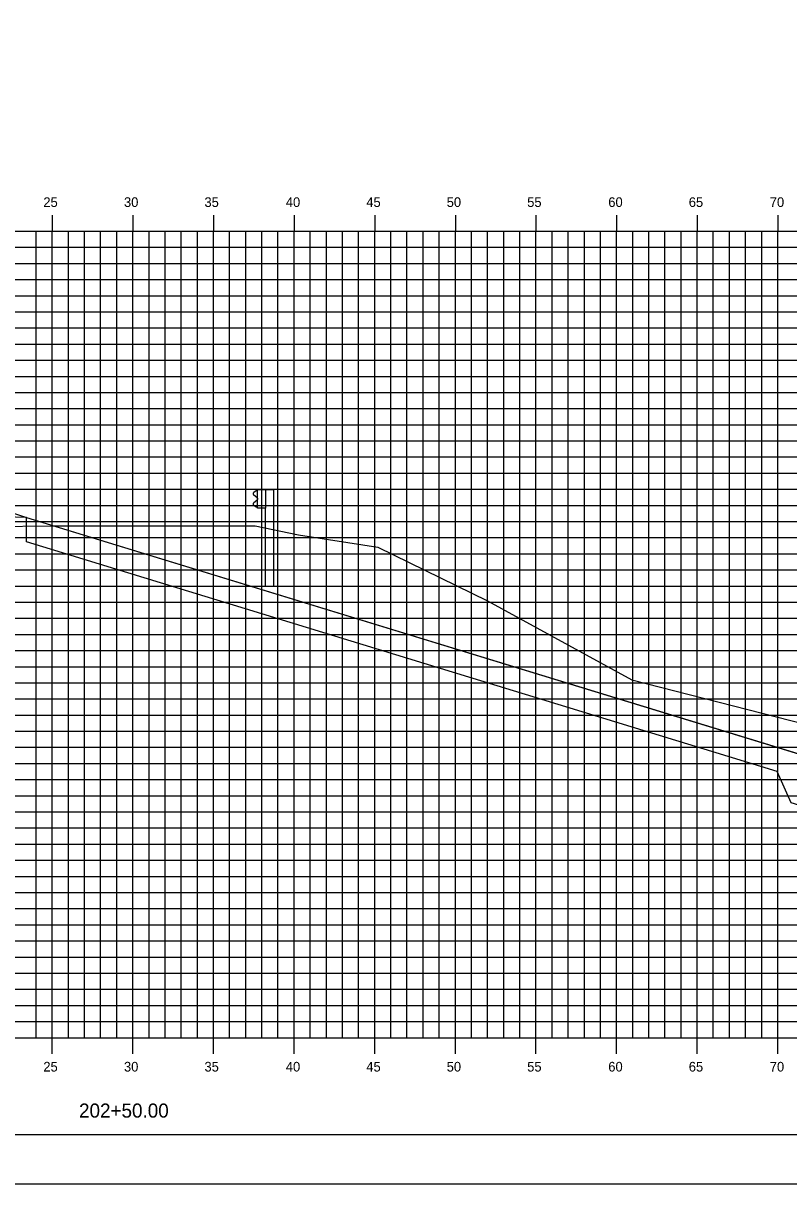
# Model space of a CAD drawing. Extents: x 850598 to 870284, y 366541 to 366651.
# Drawn here: x 866418.8 to 866466.3, y 366541.2 to 366613.1 of the extents above; entities that cross this region are included whole.
import ezdxf

# ---------------------------------------------------------------- set-up
doc = ezdxf.new("R2010")
doc.units = 0
for name, color, linetype in [('BORDER', 7, 'Continuous'), ('D_Drainage_RipRap', 7, 'Continuous'), ('D_Roadway_Centerline', 7, 'Continuous'), ('D_Roadway_SlopeLines', 7, 'Continuous'), ('D_Roadway_SubGrade', 7, 'Continuous'), ('H_V ANNOTATION', 7, 'Continuous'), ('MAJOR', 7, 'Continuous'), ('MINOR', 7, 'Continuous'), ('PLOT BOUNDARY', 7, 'Continuous'), ('S_Guardrail_Beam', 7, 'Continuous'), ('S_Roadway_Centerline', 7, 'Continuous')]:
    doc.layers.add(name, color=color, linetype=linetype)

msp = doc.modelspace()

# ---------------------------------------------------------------- linework, layer by layer
at = {"layer": 'BORDER'}
msp.add_line((866350.612, 366544.225), (866510.612, 366544.225), dxfattribs=at)
at = {"layer": 'D_Drainage_RipRap'}
msp.add_lwpolyline([(866465.574, 366568.225), (866475.332, 366565.241), (866485.194, 366562.225), (866482.194, 366559.225), (866479.194, 366559.225), (866476.194, 366561.791), (866466.436, 366564.775), (866465.574, 366566.725), (866419.007, 366580.966), (866419.007, 366582.466)], close=True, dxfattribs=at)
at = {"layer": 'D_Roadway_Centerline'}
msp.add_lwpolyline([(866355.612, 366590.725), (866374.566, 366584.406), (866377.612, 366581.678), (866378.066, 366584.196), (866378.157, 366584.198), (866378.235, 366584.152), (866378.605, 366583.765), (866378.612, 366583.598), (866384.612, 366583.958), (866395.612, 366584.398), (866406.612, 366584.838), (866410.612, 366584.678), (866412.612, 366584.598), (866419.007, 366582.466), (866465.574, 366568.225), (866475.332, 366565.241), (866485.194, 366562.225), (866489.194, 366562.225)], dxfattribs=at)
at = {"layer": 'D_Roadway_SlopeLines'}
msp.add_lwpolyline([(866419.007, 366582.466), (866485.194, 366562.225), (866485.194, 366562.225)], dxfattribs=at)
at = {"layer": 'D_Roadway_SubGrade'}
msp.add_lwpolyline([(866406.612, 366584.338), (866407.612, 366584.298), (866407.612, 366584.548), (866412.612, 366584.348), (866412.612, 366584.598), (866419.007, 366582.466), (866406.612, 366582.838)], close=True, dxfattribs=at)
at = {"layer": 'MAJOR'}
for p, q in [((866420.612, 366601.227), (866420.612, 366600.225)), ((866420.612, 366601.227), (866420.612, 366600.225)), ((866425.612, 366601.227), (866425.612, 366600.225)), ((866425.612, 366601.227), (866425.612, 366600.225)), ((866430.612, 366601.227), (866430.612, 366600.225)), ((866430.612, 366601.227), (866430.612, 366600.225)), ((866435.612, 366601.227), (866435.612, 366600.225)), ((866435.612, 366601.227), (866435.612, 366600.225)), ((866440.612, 366601.227), (866440.612, 366600.225)), ((866440.612, 366601.227), (866440.612, 366600.225)), ((866445.612, 366601.227), (866445.612, 366600.225)), ((866445.612, 366601.227), (866445.612, 366600.225)), ((866450.612, 366601.227), (866450.612, 366600.225)), ((866450.612, 366601.227), (866450.612, 366600.225)), ((866455.612, 366601.227), (866455.612, 366600.225)), ((866455.612, 366601.227), (866455.612, 366600.225)), ((866460.612, 366601.227), (866460.612, 366600.225)), ((866460.612, 366601.227), (866460.612, 366600.225)), ((866465.612, 366601.227), (866465.612, 366600.225)), ((866465.612, 366601.227), (866465.612, 366600.225)), ((866355.612, 366600.225), (866495.612, 366600.225)), ((866355.612, 366600.225), (866495.612, 366600.225)), ((866355.612, 366600.225), (866495.612, 366600.225)), ((866355.612, 366600.225), (866495.612, 366600.225)), ((866420.612, 366550.225), (866420.612, 366600.225)), ((866420.612, 366550.225), (866420.612, 366600.225)), ((866425.612, 366550.225), (866425.612, 366600.225)), ((866425.612, 366550.225), (866425.612, 366600.225)), ((866430.612, 366550.225), (866430.612, 366600.225)), ((866430.612, 366550.225), (866430.612, 366600.225)), ((866435.612, 366550.225), (866435.612, 366600.225)), ((866435.612, 366550.225), (866435.612, 366600.225)), ((866440.612, 366550.225), (866440.612, 366600.225)), ((866440.612, 366550.225), (866440.612, 366600.225)), ((866445.612, 366550.225), (866445.612, 366600.225)), ((866445.612, 366550.225), (866445.612, 366600.225)), ((866450.612, 366550.225), (866450.612, 366600.225)), ((866450.612, 366550.225), (866450.612, 366600.225)), ((866455.612, 366550.225), (866455.612, 366600.225)), ((866455.612, 366550.225), (866455.612, 366600.225)), ((866460.612, 366550.225), (866460.612, 366600.225)), ((866460.612, 366550.225), (866460.612, 366600.225)), ((866465.612, 366550.225), (866465.612, 366600.225)), ((866465.612, 366550.225), (866465.612, 366600.225)), ((866355.612, 366595.225), (866495.612, 366595.225)), ((866355.612, 366595.225), (866495.612, 366595.225)), ((866355.612, 366590.225), (866495.612, 366590.225)), ((866355.612, 366590.225), (866495.612, 366590.225)), ((866355.612, 366585.225), (866495.612, 366585.225)), ((866355.612, 366585.225), (866495.612, 366585.225)), ((866355.612, 366580.225), (866495.612, 366580.225)), ((866355.612, 366580.225), (866495.612, 366580.225)), ((866355.612, 366575.225), (866495.612, 366575.225)), ((866355.612, 366575.225), (866495.612, 366575.225)), ((866355.612, 366570.225), (866495.612, 366570.225)), ((866355.612, 366570.225), (866495.612, 366570.225)), ((866355.612, 366565.225), (866495.612, 366565.225)), ((866355.612, 366565.225), (866495.612, 366565.225)), ((866355.612, 366560.225), (866495.612, 366560.225)), ((866355.612, 366560.225), (866495.612, 366560.225)), ((866355.612, 366555.225), (866495.612, 366555.225)), ((866355.612, 366555.225), (866495.612, 366555.225)), ((866355.612, 366550.225), (866495.612, 366550.225)), ((866355.612, 366550.225), (866495.612, 366550.225)), ((866355.612, 366550.225), (866495.612, 366550.225)), ((866355.612, 366550.225), (866495.612, 366550.225)), ((866420.612, 366549.223), (866420.612, 366550.225)), ((866420.612, 366549.223), (866420.612, 366550.225)), ((866425.612, 366549.223), (866425.612, 366550.225)), ((866425.612, 366549.223), (866425.612, 366550.225)), ((866430.612, 366549.223), (866430.612, 366550.225)), ((866430.612, 366549.223), (866430.612, 366550.225)), ((866435.612, 366549.223), (866435.612, 366550.225)), ((866435.612, 366549.223), (866435.612, 366550.225)), ((866440.612, 366549.223), (866440.612, 366550.225)), ((866440.612, 366549.223), (866440.612, 366550.225)), ((866445.612, 366549.223), (866445.612, 366550.225)), ((866445.612, 366549.223), (866445.612, 366550.225)), ((866450.612, 366549.223), (866450.612, 366550.225)), ((866450.612, 366549.223), (866450.612, 366550.225)), ((866455.612, 366549.223), (866455.612, 366550.225)), ((866455.612, 366549.223), (866455.612, 366550.225)), ((866460.612, 366549.223), (866460.612, 366550.225)), ((866460.612, 366549.223), (866460.612, 366550.225)), ((866465.612, 366549.223), (866465.612, 366550.225)), ((866465.612, 366549.223), (866465.612, 366550.225))]:
    msp.add_line(p, q, dxfattribs=at)
at = {"layer": 'MINOR'}
for p, q in [((866419.612, 366550.225), (866419.612, 366600.225)), ((866419.612, 366550.225), (866419.612, 366600.225)), ((866421.612, 366550.225), (866421.612, 366600.225)), ((866421.612, 366550.225), (866421.612, 366600.225)), ((866422.612, 366550.225), (866422.612, 366600.225)), ((866422.612, 366550.225), (866422.612, 366600.225)), ((866423.612, 366550.225), (866423.612, 366600.225)), ((866423.612, 366550.225), (866423.612, 366600.225)), ((866424.612, 366550.225), (866424.612, 366600.225)), ((866424.612, 366550.225), (866424.612, 366600.225)), ((866426.612, 366550.225), (866426.612, 366600.225)), ((866426.612, 366550.225), (866426.612, 366600.225)), ((866427.612, 366550.225), (866427.612, 366600.225)), ((866427.612, 366550.225), (866427.612, 366600.225)), ((866428.612, 366550.225), (866428.612, 366600.225)), ((866428.612, 366550.225), (866428.612, 366600.225)), ((866429.612, 366550.225), (866429.612, 366600.225)), ((866429.612, 366550.225), (866429.612, 366600.225)), ((866431.612, 366550.225), (866431.612, 366600.225)), ((866431.612, 366550.225), (866431.612, 366600.225)), ((866432.612, 366550.225), (866432.612, 366600.225)), ((866432.612, 366550.225), (866432.612, 366600.225)), ((866433.612, 366550.225), (866433.612, 366600.225)), ((866433.612, 366550.225), (866433.612, 366600.225)), ((866434.612, 366550.225), (866434.612, 366600.225)), ((866434.612, 366550.225), (866434.612, 366600.225)), ((866436.612, 366550.225), (866436.612, 366600.225)), ((866436.612, 366550.225), (866436.612, 366600.225)), ((866437.612, 366550.225), (866437.612, 366600.225)), ((866437.612, 366550.225), (866437.612, 366600.225)), ((866438.612, 366550.225), (866438.612, 366600.225)), ((866438.612, 366550.225), (866438.612, 366600.225)), ((866439.612, 366550.225), (866439.612, 366600.225)), ((866439.612, 366550.225), (866439.612, 366600.225)), ((866441.612, 366550.225), (866441.612, 366600.225)), ((866441.612, 366550.225), (866441.612, 366600.225)), ((866442.612, 366550.225), (866442.612, 366600.225)), ((866442.612, 366550.225), (866442.612, 366600.225)), ((866443.612, 366550.225), (866443.612, 366600.225)), ((866443.612, 366550.225), (866443.612, 366600.225)), ((866444.612, 366550.225), (866444.612, 366600.225)), ((866444.612, 366550.225), (866444.612, 366600.225)), ((866446.612, 366550.225), (866446.612, 366600.225)), ((866446.612, 366550.225), (866446.612, 366600.225)), ((866447.612, 366550.225), (866447.612, 366600.225)), ((866447.612, 366550.225), (866447.612, 366600.225)), ((866448.612, 366550.225), (866448.612, 366600.225)), ((866448.612, 366550.225), (866448.612, 366600.225)), ((866449.612, 366550.225), (866449.612, 366600.225)), ((866449.612, 366550.225), (866449.612, 366600.225)), ((866451.612, 366550.225), (866451.612, 366600.225)), ((866451.612, 366550.225), (866451.612, 366600.225)), ((866452.612, 366550.225), (866452.612, 366600.225)), ((866452.612, 366550.225), (866452.612, 366600.225)), ((866453.612, 366550.225), (866453.612, 366600.225)), ((866453.612, 366550.225), (866453.612, 366600.225)), ((866454.612, 366550.225), (866454.612, 366600.225)), ((866454.612, 366550.225), (866454.612, 366600.225)), ((866456.612, 366550.225), (866456.612, 366600.225)), ((866456.612, 366550.225), (866456.612, 366600.225)), ((866457.612, 366550.225), (866457.612, 366600.225)), ((866457.612, 366550.225), (866457.612, 366600.225)), ((866458.612, 366550.225), (866458.612, 366600.225)), ((866458.612, 366550.225), (866458.612, 366600.225)), ((866459.612, 366550.225), (866459.612, 366600.225)), ((866459.612, 366550.225), (866459.612, 366600.225)), ((866461.612, 366550.225), (866461.612, 366600.225)), ((866461.612, 366550.225), (866461.612, 366600.225)), ((866462.612, 366550.225), (866462.612, 366600.225)), ((866462.612, 366550.225), (866462.612, 366600.225)), ((866463.612, 366550.225), (866463.612, 366600.225)), ((866463.612, 366550.225), (866463.612, 366600.225)), ((866464.612, 366550.225), (866464.612, 366600.225)), ((866464.612, 366550.225), (866464.612, 366600.225)), ((866355.612, 366599.225), (866495.612, 366599.225)), ((866355.612, 366599.225), (866495.612, 366599.225)), ((866355.612, 366598.225), (866495.612, 366598.225)), ((866355.612, 366598.225), (866495.612, 366598.225)), ((866355.612, 366597.225), (866495.612, 366597.225)), ((866355.612, 366597.225), (866495.612, 366597.225)), ((866355.612, 366596.225), (866495.612, 366596.225)), ((866355.612, 366596.225), (866495.612, 366596.225)), ((866355.612, 366594.225), (866495.612, 366594.225)), ((866355.612, 366594.225), (866495.612, 366594.225)), ((866355.612, 366593.225), (866495.612, 366593.225)), ((866355.612, 366593.225), (866495.612, 366593.225)), ((866355.612, 366592.225), (866495.612, 366592.225)), ((866355.612, 366592.225), (866495.612, 366592.225)), ((866355.612, 366591.225), (866495.612, 366591.225)), ((866355.612, 366591.225), (866495.612, 366591.225)), ((866355.612, 366589.225), (866495.612, 366589.225)), ((866355.612, 366589.225), (866495.612, 366589.225)), ((866355.612, 366588.225), (866495.612, 366588.225)), ((866355.612, 366588.225), (866495.612, 366588.225)), ((866355.612, 366587.225), (866495.612, 366587.225)), ((866355.612, 366587.225), (866495.612, 366587.225)), ((866355.612, 366586.225), (866495.612, 366586.225)), ((866355.612, 366586.225), (866495.612, 366586.225)), ((866355.612, 366584.225), (866495.612, 366584.225)), ((866355.612, 366584.225), (866495.612, 366584.225)), ((866355.612, 366583.225), (866495.612, 366583.225)), ((866355.612, 366583.225), (866495.612, 366583.225)), ((866355.612, 366582.225), (866495.612, 366582.225)), ((866355.612, 366582.225), (866495.612, 366582.225)), ((866355.612, 366581.225), (866495.612, 366581.225)), ((866355.612, 366581.225), (866495.612, 366581.225)), ((866355.612, 366579.225), (866495.612, 366579.225)), ((866355.612, 366579.225), (866495.612, 366579.225)), ((866355.612, 366578.225), (866495.612, 366578.225)), ((866355.612, 366578.225), (866495.612, 366578.225)), ((866355.612, 366577.225), (866495.612, 366577.225)), ((866355.612, 366577.225), (866495.612, 366577.225)), ((866355.612, 366576.225), (866495.612, 366576.225)), ((866355.612, 366576.225), (866495.612, 366576.225)), ((866355.612, 366574.225), (866495.612, 366574.225)), ((866355.612, 366574.225), (866495.612, 366574.225)), ((866355.612, 366573.225), (866495.612, 366573.225)), ((866355.612, 366573.225), (866495.612, 366573.225)), ((866355.612, 366572.225), (866495.612, 366572.225)), ((866355.612, 366572.225), (866495.612, 366572.225)), ((866355.612, 366571.225), (866495.612, 366571.225)), ((866355.612, 366571.225), (866495.612, 366571.225)), ((866355.612, 366569.225), (866495.612, 366569.225)), ((866355.612, 366569.225), (866495.612, 366569.225)), ((866355.612, 366568.225), (866495.612, 366568.225)), ((866355.612, 366568.225), (866495.612, 366568.225)), ((866355.612, 366567.225), (866495.612, 366567.225)), ((866355.612, 366567.225), (866495.612, 366567.225)), ((866355.612, 366566.225), (866495.612, 366566.225)), ((866355.612, 366566.225), (866495.612, 366566.225)), ((866355.612, 366564.225), (866495.612, 366564.225)), ((866355.612, 366564.225), (866495.612, 366564.225)), ((866355.612, 366563.225), (866495.612, 366563.225)), ((866355.612, 366563.225), (866495.612, 366563.225)), ((866355.612, 366562.225), (866495.612, 366562.225)), ((866355.612, 366562.225), (866495.612, 366562.225)), ((866355.612, 366561.225), (866495.612, 366561.225)), ((866355.612, 366561.225), (866495.612, 366561.225)), ((866355.612, 366559.225), (866495.612, 366559.225)), ((866355.612, 366559.225), (866495.612, 366559.225)), ((866355.612, 366558.225), (866495.612, 366558.225)), ((866355.612, 366558.225), (866495.612, 366558.225)), ((866355.612, 366557.225), (866495.612, 366557.225)), ((866355.612, 366557.225), (866495.612, 366557.225)), ((866355.612, 366556.225), (866495.612, 366556.225)), ((866355.612, 366556.225), (866495.612, 366556.225)), ((866355.612, 366554.225), (866495.612, 366554.225)), ((866355.612, 366554.225), (866495.612, 366554.225)), ((866355.612, 366553.225), (866495.612, 366553.225)), ((866355.612, 366553.225), (866495.612, 366553.225)), ((866355.612, 366552.225), (866495.612, 366552.225)), ((866355.612, 366552.225), (866495.612, 366552.225)), ((866355.612, 366551.225), (866495.612, 366551.225)), ((866355.612, 366551.225), (866495.612, 366551.225))]:
    msp.add_line(p, q, dxfattribs=at)
at = {"layer": 'PLOT BOUNDARY'}
msp.add_lwpolyline([(866342.519, 366541.166), (866512.519, 366541.166), (866512.519, 366651.166), (866342.519, 366651.166)], close=True, dxfattribs=at)
at = {"layer": 'S_Guardrail_Beam'}
for p, q in [((866433.251, 366584.118), (866433.108, 366584.018)), ((866433.35, 366584.139), (866433.268, 366584.125)), ((866433.35, 366584.212), (866433.84, 366584.212)), ((866433.35, 366583.046), (866433.35, 366584.212)), ((866433.84, 366584.212), (866434.331, 366584.212)), ((866433.84, 366584.212), (866433.84, 366583.046)), ((866434.331, 366584.212), (866434.331, 366578.212)), ((866433.108, 366583.875), (866433.303, 366583.739)), ((866433.303, 366583.519), (866433.108, 366583.383)), ((866433.337, 366583.675), (866433.337, 366583.583)), ((866433.108, 366583.24), (866433.251, 366583.14)), ((866433.268, 366583.133), (866433.35, 366583.119)), ((866433.84, 366583.046), (866433.35, 366583.046)), ((866433.84, 366578.212), (866433.84, 366583.046)), ((866433.84, 366578.212), (866434.331, 366578.212))]:
    msp.add_line(p, q, dxfattribs=at)
for centre, major_axis, start_param, end_param in [((866433.275, 366584.084), (-0.0417, 0), 4.886922, 5.323254), ((866433.158, 366583.947), (-0.0877, 0), 5.323254, 7.243116), ((866433.158, 366583.311), (-0.0877, 0), 5.323254, 7.243116), ((866433.258, 366583.675), (0.0789, 0), 0, 0.959931), ((866433.258, 366583.583), (0.0789, 0), 5.323254, 6.283185), ((866433.275, 366583.174), (-0.0417, 0), 0.959931, 1.396263)]:
    msp.add_ellipse(centre, major_axis=major_axis, ratio=0.995501, start_param=start_param, end_param=end_param, dxfattribs=at)
at = {"layer": 'S_Roadway_Centerline'}
msp.add_lwpolyline([(866416.958, 366581.919), (866420.574, 366581.954), (866433.191, 366581.954), (866435.884, 366581.402), (866440.804, 366580.639), (866447.598, 366577.302), (866456.558, 366572.419), (866470.944, 366568.741), (866477.576, 366567.255), (866478.151, 366566.93), (866478.867, 366566.578), (866482.598, 366564.986), (866494.866, 366559.852), (866495.612, 366559.529)], dxfattribs=at)

# ---------------------------------------------------------------- texts
at = {"layer": 'H_V ANNOTATION'}
for s, height, p in [('25', 0.6, (866420.058, 366601.725)), ('30', 0.6, (866425.06, 366601.725)), ('35', 0.6, (866430.052, 366601.725)), ('40', 0.6, (866435.098, 366601.725)), ('45', 0.6, (866440.09, 366601.725)), ('50', 0.6, (866445.076, 366601.725)), ('55', 0.6, (866450.068, 366601.725)), ('60', 0.6, (866455.098, 366601.725)), ('65', 0.6, (866460.09, 366601.725)), ('70', 0.6, (866465.114, 366601.725)), ('25', 0.6, (866420.058, 366548.125)), ('30', 0.6, (866425.06, 366548.125)), ('35', 0.6, (866430.052, 366548.125)), ('40', 0.6, (866435.098, 366548.125)), ('45', 0.6, (866440.09, 366548.125)), ('50', 0.6, (866445.076, 366548.125)), ('55', 0.6, (866450.068, 366548.125)), ('60', 0.6, (866455.098, 366548.125)), ('65', 0.6, (866460.09, 366548.125)), ('70', 0.6, (866465.114, 366548.125)), ('202+50.00', 0.875, (866422.272, 366545.268))]:
    msp.add_text(s, height=height, dxfattribs=at).set_placement(p)

doc.saveas('drawing.dxf')
